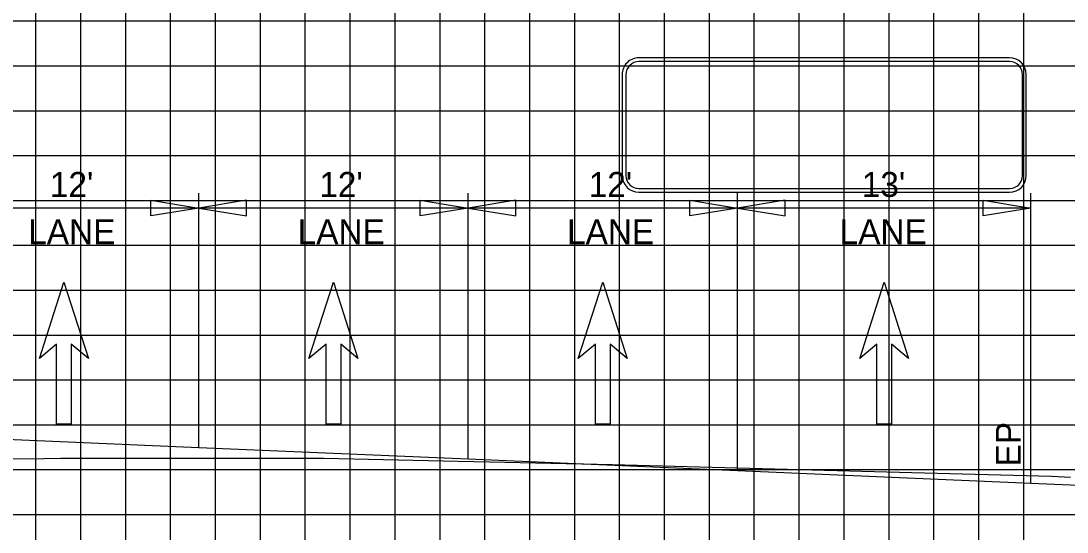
# Model space of a CAD drawing. Extents: x 2193008 to 2198143, y 1236112 to 1237864.
# Drawn here: x 2195612.04 to 2195658.64, y 1237279.32 to 1237302.11 of the extents above; entities that cross this region are included whole.
import ezdxf

# ---------------------------------------------------------------- set-up
doc = ezdxf.new("R2010")
doc.units = 0
for name, color, linetype in [('3', 7, 'Continuous'), ('60', 7, 'Continuous'), ('GSDIMS', 7, 'Continuous'), ('GSOUTLINE', 7, 'Continuous'), ('Level 28', 7, 'Continuous'), ('Level 55', 7, 'Continuous'), ('M-ROADS', 7, 'Continuous')]:
    doc.layers.add(name, color=color, linetype=linetype)

msp = doc.modelspace()

# ---------------------------------------------------------------- linework, layer by layer
at = {"layer": '3'}
for p, q in [((2195619.957, 1237283.083), (2195619.957, 1237294.427)), ((2195631.957, 1237282.568), (2195631.957, 1237294.427)), ((2195643.957, 1237282.053), (2195643.957, 1237294.427)), ((2195657.03, 1237281.491), (2195657.03, 1237294.427))]:
    msp.add_line(p, q, dxfattribs=at)
at = {"layer": '60'}
msp.add_lwpolyline([(2195679.485, 1237279.914), (2195674.53, 1237280.74), (2195671.03, 1237280.89), (2195669.03, 1237280.976), (2195657.03, 1237281.491), (2195643.957, 1237282.053), (2195631.957, 1237282.568), (2195619.957, 1237283.083), (2195607.957, 1237283.598), (2195595.957, 1237284.114), (2195587.201, 1237283.877)], dxfattribs=at)
at = {"layer": 'GSDIMS'}
for p, q in [((2195619.957, 1237293.764), (2195607.957, 1237293.764)), ((2195631.957, 1237293.764), (2195619.957, 1237293.764)), ((2195643.957, 1237293.764), (2195631.957, 1237293.764)), ((2195657.03, 1237293.764), (2195643.957, 1237293.764))]:
    msp.add_line(p, q, dxfattribs=at)
for points in [[(2195619.957, 1237293.764), (2195617.828, 1237293.417), (2195617.828, 1237294.112)], [(2195619.957, 1237293.764), (2195622.085, 1237293.417), (2195622.085, 1237294.112)], [(2195631.957, 1237293.764), (2195629.828, 1237293.417), (2195629.828, 1237294.112)], [(2195631.957, 1237293.764), (2195634.085, 1237293.417), (2195634.085, 1237294.112)], [(2195643.957, 1237293.764), (2195641.828, 1237293.417), (2195641.828, 1237294.112)], [(2195643.957, 1237293.764), (2195646.085, 1237293.417), (2195646.085, 1237294.112)], [(2195657.03, 1237293.764), (2195654.901, 1237293.417), (2195654.901, 1237294.112)]]:
    msp.add_lwpolyline(points, close=True, dxfattribs=at)
at = {"layer": 'GSOUTLINE'}
for p, q in [((2195656.072, 1237300.466), (2195639.569, 1237300.466)), ((2195656.072, 1237300.299), (2195639.569, 1237300.299)), ((2195638.819, 1237299.716), (2195638.819, 1237295.218)), ((2195638.986, 1237299.716), (2195638.986, 1237295.218)), ((2195656.655, 1237295.218), (2195656.655, 1237299.716)), ((2195656.822, 1237295.218), (2195656.822, 1237299.716)), ((2195639.569, 1237294.635), (2195656.072, 1237294.635)), ((2195639.569, 1237294.469), (2195656.072, 1237294.469))]:
    msp.add_line(p, q, dxfattribs=at)
for centre, major_axis, start_param, end_param in [((2195639.569, 1237299.716), (0.75, 0), 1.570796, 3.141593), ((2195639.569, 1237299.716), (0.583, 0), 1.570796, 3.141593), ((2195656.072, 1237299.716), (0.75, 0), 0, 1.570796), ((2195656.072, 1237299.716), (0.583, 0), 0, 1.570796), ((2195639.569, 1237295.218), (0.75, 0), 3.141593, 4.712389), ((2195639.569, 1237295.218), (0.583, 0), 3.141593, 4.712389), ((2195656.072, 1237295.218), (0.75, 0), 4.712389, 6.283185), ((2195656.072, 1237295.218), (0.583, 0), 4.712389, 6.283185)]:
    msp.add_ellipse(centre, major_axis=major_axis, ratio=0.999829, start_param=start_param, end_param=end_param, dxfattribs=at)
at = {"layer": 'Level 28'}
for p, q in [((2195612.867, 1237287.057), (2195613.957, 1237290.455)), ((2195613.957, 1237290.455), (2195615.046, 1237287.057)), ((2195624.867, 1237287.057), (2195625.957, 1237290.455)), ((2195625.957, 1237290.455), (2195627.046, 1237287.057)), ((2195636.867, 1237287.057), (2195637.957, 1237290.455)), ((2195637.957, 1237290.455), (2195639.046, 1237287.057)), ((2195649.404, 1237287.057), (2195650.493, 1237290.455)), ((2195650.493, 1237290.455), (2195651.582, 1237287.057)), ((2195613.63, 1237287.696), (2195612.867, 1237287.057)), ((2195613.63, 1237284.125), (2195613.63, 1237287.696)), ((2195615.046, 1237287.057), (2195614.283, 1237287.696)), ((2195614.283, 1237287.696), (2195614.283, 1237284.125)), ((2195625.63, 1237287.696), (2195624.867, 1237287.057)), ((2195625.63, 1237284.125), (2195625.63, 1237287.696)), ((2195627.046, 1237287.057), (2195626.283, 1237287.696)), ((2195626.283, 1237287.696), (2195626.283, 1237284.125)), ((2195637.63, 1237287.696), (2195636.867, 1237287.057)), ((2195637.63, 1237284.125), (2195637.63, 1237287.696)), ((2195639.046, 1237287.057), (2195638.283, 1237287.696)), ((2195638.283, 1237287.696), (2195638.283, 1237284.125)), ((2195650.166, 1237287.696), (2195649.404, 1237287.057)), ((2195650.166, 1237284.125), (2195650.166, 1237287.696)), ((2195651.582, 1237287.057), (2195650.82, 1237287.696)), ((2195650.82, 1237287.696), (2195650.82, 1237284.125)), ((2195614.283, 1237284.125), (2195613.63, 1237284.125)), ((2195626.283, 1237284.125), (2195625.63, 1237284.125)), ((2195638.283, 1237284.125), (2195637.63, 1237284.125)), ((2195650.82, 1237284.125), (2195650.166, 1237284.125))]:
    msp.add_line(p, q, dxfattribs=at)
at = {"layer": 'M-ROADS'}
for p, q in [((2195612.707, 1237258.106), (2195612.707, 1237318.106)), ((2195614.707, 1237258.106), (2195614.707, 1237318.106)), ((2195616.707, 1237258.106), (2195616.707, 1237318.106)), ((2195618.707, 1237258.106), (2195618.707, 1237318.106)), ((2195620.707, 1237258.106), (2195620.707, 1237318.106)), ((2195622.707, 1237258.106), (2195622.707, 1237318.106)), ((2195624.707, 1237258.106), (2195624.707, 1237318.106)), ((2195626.707, 1237258.106), (2195626.707, 1237318.106)), ((2195628.707, 1237258.106), (2195628.707, 1237318.106)), ((2195630.707, 1237258.106), (2195630.707, 1237318.106)), ((2195632.707, 1237258.106), (2195632.707, 1237318.106)), ((2195634.707, 1237258.106), (2195634.707, 1237318.106)), ((2195636.707, 1237258.106), (2195636.707, 1237318.106)), ((2195638.707, 1237258.106), (2195638.707, 1237318.106)), ((2195640.707, 1237258.106), (2195640.707, 1237318.106)), ((2195642.707, 1237258.106), (2195642.707, 1237318.106)), ((2195644.707, 1237258.106), (2195644.707, 1237318.106)), ((2195646.707, 1237258.106), (2195646.707, 1237318.106)), ((2195648.707, 1237258.106), (2195648.707, 1237318.106)), ((2195650.707, 1237258.106), (2195650.707, 1237318.106)), ((2195652.707, 1237258.106), (2195652.707, 1237318.106)), ((2195654.707, 1237258.106), (2195654.707, 1237318.106)), ((2195656.707, 1237258.106), (2195656.707, 1237318.106)), ((2195584.707, 1237302.106), (2195714.707, 1237302.106)), ((2195584.707, 1237300.106), (2195714.707, 1237300.106)), ((2195584.707, 1237298.106), (2195714.707, 1237298.106)), ((2195584.707, 1237296.106), (2195714.707, 1237296.106)), ((2195584.707, 1237294.106), (2195714.707, 1237294.106)), ((2195584.707, 1237292.106), (2195714.707, 1237292.106)), ((2195584.707, 1237290.106), (2195714.707, 1237290.106)), ((2195584.707, 1237288.106), (2195714.707, 1237288.106)), ((2195584.707, 1237286.106), (2195714.707, 1237286.106)), ((2195584.707, 1237284.106), (2195714.707, 1237284.106)), ((2195584.707, 1237282.106), (2195714.707, 1237282.106)), ((2195584.707, 1237280.106), (2195714.707, 1237280.106))]:
    msp.add_line(p, q, dxfattribs=at)
msp.add_lwpolyline([(2195658.784, 1237281.747), (2195657.948, 1237281.792), (2195651.717, 1237281.961), (2195638.387, 1237282.324), (2195630.841, 1237282.487), (2195625.536, 1237282.601), (2195614.489, 1237282.596), (2195613.811, 1237282.595), (2195613.063, 1237282.588), (2195601.754, 1237282.479), (2195595.694, 1237282.358), (2195589.949, 1237282.246), (2195589.09, 1237282.211), (2195588.705, 1237282.192), (2195587.679, 1237282.14), (2195585.128, 1237282.004), (2195584.707, 1237282.003)], dxfattribs=at)

# ---------------------------------------------------------------- texts
at = {"layer": 'Level 55'}
for s, p in [("12'", (2195613.331, 1237294.264)), ("12'", (2195625.331, 1237294.264)), ("12'", (2195637.331, 1237294.264)), ("13'", (2195649.495, 1237294.264)), ('LANE', (2195612.367, 1237292.154)), ('LANE', (2195624.367, 1237292.154)), ('LANE', (2195636.367, 1237292.154)), ('LANE', (2195648.508, 1237292.154))]:
    msp.add_text(s, height=1.1105, dxfattribs=at).set_placement(p)
msp.add_text('EP', height=1.1105, rotation=90, dxfattribs=at).set_placement((2195656.578, 1237282.248))

doc.saveas('drawing.dxf')
